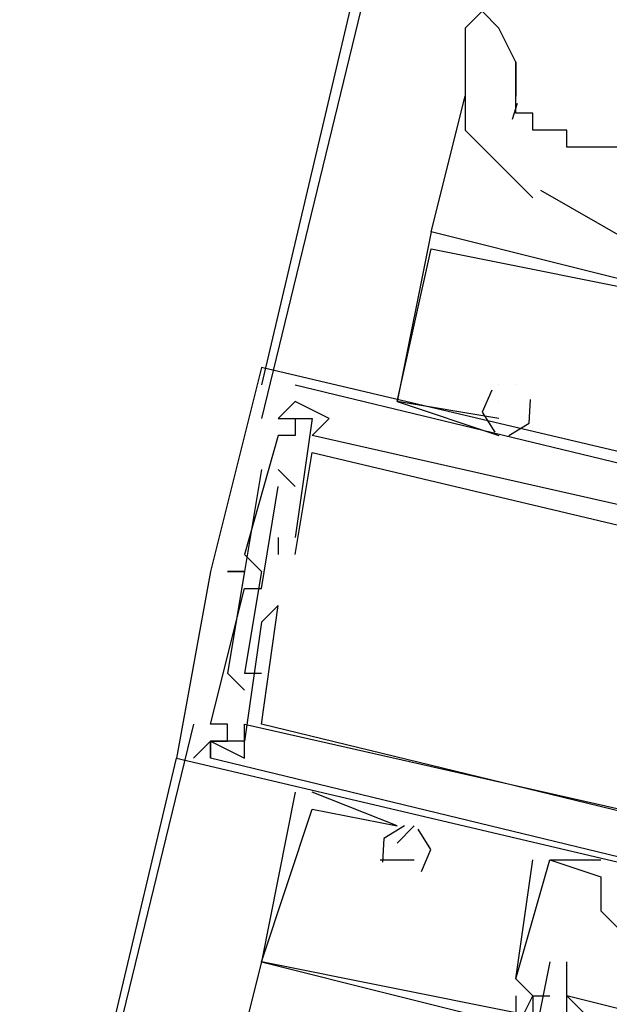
# Model space of a CAD drawing. Header units: feet. Extents: x -79 to 198, y -22 to 181.
# Tile 268 of 287: x 132.437 to 132.9, y 98.078 to 98.851. Entities that reach past the tile are written whole.
import ezdxf

# ---------------------------------------------------------------- set-up
doc = ezdxf.new("R2010")
doc.units = ezdxf.units.FT
doc.layers.add('A-LINEA', color=7, linetype='CONTINUOUS')

msp = doc.modelspace()

# ---------------------------------------------------------------- linework, layer by layer
at = {"layer": 'A-LINEA'}
for p, q in [((134.3733, 105.9511), (132.6267, 98.5644)), ((132.7467, 99.0311), (132.6267, 98.5378)), ((132.8267, 98.7911), (132.8267, 98.8178)), ((132.8267, 98.8178), (132.8267, 98.7911)), ((132.76, 98.6844), (132.7867, 98.7911)), ((132.8277, 98.7852), (132.8236, 98.7728)), ((132.7867, 98.7778), (132.7867, 98.7778)), ((132.846, 98.7172), (132.9394, 98.6634)), ((132.76, 98.6844), (132.76, 98.6844)), ((132.76, 98.6844), (132.76, 98.6844)), ((132.76, 98.6844), (132.76, 98.6844)), ((132.76, 98.6844), (132.76, 98.6844)), ((132.76, 98.6844), (132.76, 98.6844)), ((132.76, 98.6844), (132.76, 98.6844)), ((132.76, 98.6711), (132.76, 98.6711)), ((132.76, 98.6711), (132.76, 98.6711)), ((132.76, 98.6711), (132.76, 98.6711)), ((132.6267, 98.5778), (132.6267, 98.5778)), ((132.6267, 98.5778), (132.6267, 98.5778)), ((132.6267, 98.5778), (132.6267, 98.5778)), ((132.6533, 98.5644), (133.0933, 98.4578)), ((132.6533, 98.5644), (132.6533, 98.5644)), ((132.6533, 98.5644), (133.0933, 98.4578)), ((132.6533, 98.5644), (132.6533, 98.5644)), ((132.6533, 98.5644), (133.0933, 98.4578)), ((132.6533, 98.5644), (132.6533, 98.5644)), ((132.8133, 98.5644), (132.8133, 98.5644)), ((132.8133, 98.5644), (132.8133, 98.5644)), ((132.8133, 98.5644), (132.8133, 98.5644)), ((132.8133, 98.5644), (132.8133, 98.5644)), ((132.8133, 98.5644), (132.8133, 98.5644)), ((132.8133, 98.5644), (132.8133, 98.5644)), ((132.8267, 98.5644), (132.8267, 98.5644)), ((132.8267, 98.5644), (132.8267, 98.5644)), ((132.8267, 98.5644), (132.8267, 98.5644)), ((132.8267, 98.5644), (132.8267, 98.5644)), ((132.8267, 98.5644), (132.8267, 98.5644)), ((132.8267, 98.5644), (132.8267, 98.5644)), ((132.6533, 98.5511), (132.6533, 98.5511)), ((132.6533, 98.5511), (132.6533, 98.5511)), ((132.6533, 98.5511), (132.6533, 98.5511)), ((132.6533, 98.5511), (132.6533, 98.5511)), ((132.6533, 98.5511), (132.6533, 98.5511)), ((132.6533, 98.5511), (132.6533, 98.5511)), ((132.7333, 98.5511), (132.7333, 98.5511)), ((132.7333, 98.5511), (132.7333, 98.5511)), ((132.7333, 98.5511), (132.7333, 98.5511)), ((132.7333, 98.5511), (132.7333, 98.5511)), ((132.7333, 98.5511), (132.7333, 98.5511)), ((132.7333, 98.5511), (132.7333, 98.5511)), ((132.8133, 98.5511), (132.8133, 98.5511)), ((132.8133, 98.5511), (132.8133, 98.5511)), ((132.8133, 98.5511), (132.8133, 98.5511)), ((132.64, 98.5378), (132.64, 98.5378)), ((132.64, 98.5378), (132.64, 98.5378)), ((132.64, 98.5378), (132.64, 98.5378)), ((132.64, 98.5378), (132.64, 98.5378)), ((132.64, 98.5378), (132.64, 98.5378)), ((132.64, 98.5378), (132.64, 98.5378)), ((132.6533, 98.5378), (132.6533, 98.5378)), ((132.6533, 98.5378), (132.6533, 98.5378)), ((132.6533, 98.5378), (132.6533, 98.5378)), ((132.6667, 98.5378), (132.6667, 98.5378)), ((132.6667, 98.5378), (132.6667, 98.5378)), ((132.6667, 98.5378), (132.6667, 98.5378)), ((132.68, 98.5378), (132.68, 98.5378)), ((132.68, 98.5378), (132.68, 98.5378)), ((132.68, 98.5378), (132.68, 98.5378)), ((132.8133, 98.5378), (132.8133, 98.5378)), ((132.8133, 98.5378), (132.8133, 98.5378)), ((132.8133, 98.5378), (132.8133, 98.5378)), ((132.8133, 98.5378), (132.8133, 98.5378)), ((132.8133, 98.5378), (132.8133, 98.5378)), ((132.8133, 98.5378), (132.8133, 98.5378)), ((132.8133, 98.5378), (132.8133, 98.5378)), ((132.8133, 98.5378), (132.8133, 98.5378)), ((132.8133, 98.5378), (132.8133, 98.5378)), ((132.64, 98.5244), (132.64, 98.5244)), ((132.64, 98.5244), (132.64, 98.5244)), ((132.64, 98.5244), (132.64, 98.5244)), ((132.6533, 98.5244), (132.6533, 98.5244)), ((132.6533, 98.5244), (132.6533, 98.5244)), ((132.6533, 98.5244), (132.6533, 98.5244)), ((132.6667, 98.5244), (132.6667, 98.5244)), ((132.6667, 98.5244), (132.6667, 98.5244)), ((132.6667, 98.5244), (132.6667, 98.5244)), ((132.68, 98.5244), (132.68, 98.5244)), ((132.68, 98.5244), (132.68, 98.5244)), ((132.68, 98.5244), (132.68, 98.5244)), ((132.8133, 98.5244), (132.8133, 98.5244)), ((132.8133, 98.5244), (132.8133, 98.5244)), ((132.8133, 98.5244), (132.8133, 98.5244)), ((132.6667, 98.5111), (132.6667, 98.5111)), ((132.6667, 98.5111), (132.6667, 98.5111)), ((132.6667, 98.5111), (132.6667, 98.5111)), ((132.6267, 98.4978), (132.6267, 98.4978)), ((132.6267, 98.4978), (132.6267, 98.4978)), ((132.6267, 98.4978), (132.6267, 98.4978)), ((132.6533, 98.4844), (132.64, 98.4978)), ((132.64, 98.4978), (132.64, 98.4978)), ((132.6533, 98.4844), (132.64, 98.4978)), ((132.64, 98.4978), (132.64, 98.4978)), ((132.6533, 98.4844), (132.64, 98.4978)), ((132.64, 98.4978), (132.64, 98.4978)), ((132.64, 98.4844), (132.64, 98.4844)), ((132.64, 98.4844), (132.64, 98.4844)), ((132.64, 98.4844), (132.64, 98.4844)), ((132.6533, 98.4844), (132.6533, 98.4844)), ((132.6533, 98.4844), (132.6533, 98.4844)), ((132.6533, 98.4844), (132.6533, 98.4844)), ((132.64, 98.4444), (132.64, 98.4311)), ((132.64, 98.4444), (132.64, 98.4444)), ((132.64, 98.4444), (132.64, 98.4311)), ((132.64, 98.4444), (132.64, 98.4444)), ((132.64, 98.4444), (132.64, 98.4311)), ((132.64, 98.4444), (132.64, 98.4444)), ((132.6533, 98.4444), (132.6533, 98.4444)), ((132.6533, 98.4444), (132.6533, 98.4444)), ((132.6533, 98.4444), (132.6533, 98.4444)), ((132.6133, 98.4311), (132.6133, 98.4311)), ((132.6133, 98.4311), (132.6133, 98.4311)), ((132.6133, 98.4311), (132.6133, 98.4311)), ((132.64, 98.4311), (132.64, 98.4311)), ((132.64, 98.4311), (132.64, 98.4311)), ((132.64, 98.4311), (132.64, 98.4311)), ((132.6533, 98.4311), (132.6533, 98.4311)), ((132.6533, 98.4311), (132.6533, 98.4311)), ((132.6533, 98.4311), (132.6533, 98.4311)), ((132.5867, 98.4178), (132.5867, 98.4178)), ((132.5867, 98.4178), (132.5867, 98.4178)), ((132.5867, 98.4178), (132.5867, 98.4178)), ((132.5867, 98.4178), (132.5867, 98.4178)), ((132.5867, 98.4178), (132.5867, 98.4178)), ((132.5867, 98.4178), (132.5867, 98.4178)), ((132.6, 98.4178), (132.6, 98.4178)), ((132.6, 98.4178), (132.6, 98.4178)), ((132.6, 98.4178), (132.6, 98.4178)), ((132.6, 98.4178), (132.6, 98.4178)), ((132.6, 98.4178), (132.6, 98.4178)), ((132.6, 98.4178), (132.6, 98.4178)), ((132.6133, 98.4178), (132.6133, 98.4178)), ((132.6133, 98.4178), (132.6133, 98.4178)), ((132.6133, 98.4178), (132.6133, 98.4178)), ((132.6133, 98.4178), (132.6133, 98.4178)), ((132.6133, 98.4178), (132.6133, 98.4178)), ((132.6133, 98.4178), (132.6133, 98.4178)), ((132.6267, 98.4178), (132.6267, 98.4178)), ((132.6267, 98.4178), (132.6267, 98.4178)), ((132.6267, 98.4178), (132.6267, 98.4178)), ((132.6133, 98.4044), (132.6133, 98.4044)), ((132.6133, 98.4044), (132.6133, 98.4044)), ((132.6133, 98.4044), (132.6133, 98.4044)), ((132.6267, 98.4044), (132.6267, 98.4044)), ((132.6267, 98.4044), (132.6267, 98.4044)), ((132.6267, 98.4044), (132.6267, 98.4044)), ((132.64, 98.3911), (132.64, 98.3911)), ((132.64, 98.3911), (132.64, 98.3911)), ((132.64, 98.3911), (132.64, 98.3911)), ((132.64, 98.3911), (132.64, 98.3911)), ((132.64, 98.3911), (132.64, 98.3911)), ((132.64, 98.3911), (132.64, 98.3911)), ((132.6267, 98.3778), (132.6267, 98.3778)), ((132.6267, 98.3778), (132.6267, 98.3778)), ((132.6267, 98.3778), (132.6267, 98.3778)), ((132.6267, 98.3778), (132.6267, 98.3778)), ((132.6267, 98.3778), (132.6267, 98.3778)), ((132.6267, 98.3778), (132.6267, 98.3778)), ((132.6, 98.3378), (132.6, 98.3378)), ((132.6, 98.3378), (132.6, 98.3378)), ((132.6, 98.3378), (132.6, 98.3378)), ((132.6133, 98.3378), (132.6133, 98.3378)), ((132.6133, 98.3378), (132.6133, 98.3378)), ((132.6133, 98.3378), (132.6133, 98.3378)), ((132.6133, 98.3378), (132.6133, 98.3378)), ((132.6133, 98.3378), (132.6133, 98.3378)), ((132.6133, 98.3378), (132.6133, 98.3378)), ((132.6267, 98.3378), (132.6267, 98.3378)), ((132.6267, 98.3378), (132.6267, 98.3378)), ((132.6267, 98.3378), (132.6267, 98.3378)), ((132.6133, 98.3244), (132.6133, 98.3244)), ((132.6133, 98.3244), (132.6133, 98.3244)), ((132.6133, 98.3244), (132.6133, 98.3244)), ((132.5733, 98.2978), (132.4533, 97.8044)), ((132.5867, 98.2978), (132.5867, 98.2978)), ((132.5867, 98.2978), (132.5867, 98.2978)), ((132.5867, 98.2978), (132.5867, 98.2978)), ((132.6, 98.2978), (132.6, 98.2978)), ((132.6, 98.2978), (132.6, 98.2978)), ((132.6, 98.2978), (132.6, 98.2978)), ((132.6133, 98.2978), (132.6133, 98.2978)), ((132.6133, 98.2978), (132.6133, 98.2978)), ((132.6133, 98.2978), (132.6133, 98.2978)), ((132.6133, 98.2978), (132.6133, 98.2978)), ((132.6133, 98.2978), (132.6133, 98.2978)), ((132.6133, 98.2978), (132.6133, 98.2978)), ((132.6267, 98.2978), (132.6267, 98.2978)), ((132.6267, 98.2978), (132.6267, 98.2978)), ((132.6267, 98.2978), (132.6267, 98.2978)), ((132.6267, 98.2978), (132.6267, 98.2978)), ((132.6267, 98.2978), (132.6267, 98.2978)), ((132.6267, 98.2978), (132.6267, 98.2978)), ((132.5867, 98.2844), (132.5867, 98.2844)), ((132.5867, 98.2844), (132.5867, 98.2844)), ((132.5867, 98.2844), (132.5867, 98.2844)), ((132.5867, 98.2844), (132.5867, 98.2844)), ((132.5867, 98.2844), (132.5867, 98.2844)), ((132.5867, 98.2844), (132.5867, 98.2844)), ((132.5867, 98.2844), (132.5867, 98.2844)), ((132.5867, 98.2844), (132.5867, 98.2844)), ((132.5867, 98.2844), (132.5867, 98.2844)), ((132.5867, 98.2844), (132.5867, 98.2844)), ((132.5867, 98.2844), (132.5867, 98.2844)), ((132.5867, 98.2844), (132.5867, 98.2844)), ((132.5867, 98.2844), (132.5867, 98.2844)), ((132.5867, 98.2844), (132.5867, 98.2844)), ((132.5867, 98.2844), (132.5867, 98.2844)), ((132.6, 98.2844), (132.6, 98.2844)), ((132.6, 98.2844), (132.6, 98.2844)), ((132.6, 98.2844), (132.6, 98.2844)), ((132.6133, 98.2844), (132.6133, 98.2844)), ((132.6133, 98.2844), (132.6133, 98.2844)), ((132.6133, 98.2844), (132.6133, 98.2844)), ((132.6133, 98.2844), (132.6133, 98.2844)), ((132.6133, 98.2844), (132.6133, 98.2844)), ((132.6133, 98.2844), (132.6133, 98.2844)), ((130.8133, 90.8844), (132.56, 98.2711)), ((132.56, 98.2711), (132.56, 98.2711)), ((132.56, 98.2711), (132.56, 98.2711)), ((132.56, 98.2711), (132.56, 98.2711)), ((132.5733, 98.2711), (132.5733, 98.2711)), ((132.5733, 98.2711), (132.5733, 98.2711)), ((132.5733, 98.2711), (132.5733, 98.2711)), ((132.5867, 98.2711), (132.5867, 98.2711)), ((132.5867, 98.2711), (132.5867, 98.2711)), ((132.5867, 98.2711), (132.5867, 98.2711)), ((132.5867, 98.2711), (132.5867, 98.2711)), ((132.5867, 98.2711), (132.5867, 98.2711)), ((132.5867, 98.2711), (132.5867, 98.2711)), ((132.5867, 98.2711), (132.5867, 98.2711)), ((132.5867, 98.2711), (132.5867, 98.2711)), ((132.5867, 98.2711), (132.5867, 98.2711)), ((132.6133, 98.2711), (132.6133, 98.2711)), ((132.6133, 98.2711), (132.6133, 98.2711)), ((132.6133, 98.2711), (132.6133, 98.2711)), ((132.6133, 98.2711), (132.6133, 98.2711)), ((132.6133, 98.2711), (132.6133, 98.2711)), ((132.6133, 98.2711), (132.6133, 98.2711)), ((132.6533, 98.2444), (132.6533, 98.2444)), ((132.6533, 98.2444), (132.6533, 98.2444)), ((132.6533, 98.2444), (132.6533, 98.2444)), ((132.7333, 98.2178), (132.6667, 98.2444)), ((132.6667, 98.2444), (132.6667, 98.2444)), ((132.7333, 98.2178), (132.6667, 98.2444)), ((132.6667, 98.2444), (132.6667, 98.2444)), ((132.7333, 98.2178), (132.6667, 98.2444)), ((132.6667, 98.2444), (132.6667, 98.2444)), ((132.6533, 98.2311), (132.6533, 98.2311)), ((132.6533, 98.2311), (132.6533, 98.2311)), ((132.6533, 98.2311), (132.6533, 98.2311)), ((132.6667, 98.2311), (132.6667, 98.2311)), ((132.6667, 98.2311), (132.6667, 98.2311)), ((132.6667, 98.2311), (132.6667, 98.2311)), ((132.7467, 98.2178), (132.7333, 98.2044)), ((132.7333, 98.2178), (132.7333, 98.2178)), ((132.7333, 98.2178), (132.7333, 98.2178)), ((132.7467, 98.2178), (132.7333, 98.2044)), ((132.7333, 98.2178), (132.7333, 98.2178)), ((132.7333, 98.2178), (132.7333, 98.2178)), ((132.7467, 98.2178), (132.7333, 98.2044)), ((132.7333, 98.2178), (132.7333, 98.2178)), ((132.7333, 98.2178), (132.7333, 98.2178)), ((132.7467, 98.2178), (132.7467, 98.2178)), ((132.7467, 98.2178), (132.7467, 98.2178)), ((132.7467, 98.2178), (132.7467, 98.2178)), ((132.7333, 98.2044), (132.7333, 98.2044)), ((132.7333, 98.2044), (132.7333, 98.2044)), ((132.7333, 98.2044), (132.7333, 98.2044)), ((132.7333, 98.2044), (132.7333, 98.2044)), ((132.7333, 98.2044), (132.7333, 98.2044)), ((132.7333, 98.2044), (132.7333, 98.2044)), ((132.72, 98.1911), (132.7333, 98.1911)), ((132.72, 98.1911), (132.72, 98.1911)), ((132.72, 98.1911), (132.7333, 98.1911)), ((132.72, 98.1911), (132.72, 98.1911)), ((132.72, 98.1911), (132.7333, 98.1911)), ((132.72, 98.1911), (132.72, 98.1911)), ((132.7333, 98.1911), (132.7467, 98.1911)), ((132.7333, 98.1911), (132.7333, 98.1911)), ((132.7333, 98.1911), (132.7467, 98.1911)), ((132.7333, 98.1911), (132.7333, 98.1911)), ((132.7333, 98.1911), (132.7467, 98.1911)), ((132.7333, 98.1911), (132.7333, 98.1911)), ((132.7467, 98.1911), (132.7467, 98.1911)), ((132.7467, 98.1911), (132.7467, 98.1911)), ((132.7467, 98.1911), (132.7467, 98.1911)), ((132.84, 98.1911), (132.84, 98.1911)), ((132.84, 98.1911), (132.84, 98.1911)), ((132.84, 98.1911), (132.84, 98.1911)), ((132.8533, 98.1911), (132.8533, 98.1911)), ((132.8533, 98.1911), (132.8533, 98.1911)), ((132.8533, 98.1911), (132.8533, 98.1911)), ((132.8533, 98.1911), (132.8533, 98.1911)), ((132.8533, 98.1911), (132.8533, 98.1911)), ((132.8533, 98.1911), (132.8533, 98.1911)), ((132.8933, 98.1911), (132.8933, 98.1911)), ((132.8933, 98.1911), (132.8933, 98.1911)), ((132.8933, 98.1911), (132.8933, 98.1911)), ((132.8933, 98.1778), (132.8933, 98.1778)), ((132.8933, 98.1778), (132.8933, 98.1778)), ((132.8933, 98.1778), (132.8933, 98.1778)), ((132.8933, 98.1778), (132.8933, 98.1778)), ((132.8933, 98.1778), (132.8933, 98.1778)), ((132.8933, 98.1778), (132.8933, 98.1778)), ((132.8933, 98.1511), (132.8933, 98.1511)), ((132.8933, 98.1511), (132.8933, 98.1511)), ((132.8933, 98.1511), (132.8933, 98.1511)), ((132.6267, 98.1111), (132.6, 98.0044)), ((132.6267, 98.1111), (132.6267, 98.1111)), ((132.6267, 98.1111), (132.6267, 98.1111)), ((132.6267, 98.1111), (132.6267, 98.1111)), ((132.6267, 98.1111), (132.6267, 98.1111)), ((132.6267, 98.1111), (132.6267, 98.1111)), ((132.6267, 98.1111), (132.6267, 98.1111)), ((132.6267, 98.1111), (132.6267, 98.1111)), ((132.6267, 98.1111), (132.6267, 98.1111)), ((132.6267, 98.1111), (132.6267, 98.1111)), ((132.8533, 98.1111), (132.8533, 98.1111)), ((132.8667, 98.1111), (132.8667, 98.1111)), ((132.8267, 98.0978), (132.8267, 98.0978)), ((132.8267, 98.0978), (132.8267, 98.0978)), ((132.8267, 98.0978), (132.8267, 98.0978)), ((132.8267, 98.0978), (132.8267, 98.0978)), ((132.8267, 98.0978), (132.8267, 98.0978)), ((132.8267, 98.0978), (132.8267, 98.0978)), ((132.8667, 98.0978), (132.8667, 98.0978)), ((132.8267, 98.0844), (132.8267, 98.0844)), ((132.8267, 98.0844), (132.8267, 98.0844)), ((132.8267, 98.0844), (132.8267, 98.0844)), ((132.84, 98.0844), (132.8533, 98.0844)), ((132.84, 98.0844), (132.8533, 98.0844)), ((132.84, 98.0844), (132.8533, 98.0844)), ((132.84, 98.0844), (132.84, 98.0844)), ((132.84, 98.0844), (132.84, 98.0844)), ((132.84, 98.0844), (132.8533, 98.0844)), ((132.84, 98.0844), (132.8533, 98.0844)), ((132.84, 98.0844), (132.8533, 98.0844)), ((132.84, 98.0844), (132.84, 98.0844)), ((132.84, 98.0844), (132.84, 98.0844)), ((132.84, 98.0844), (132.8533, 98.0844)), ((132.84, 98.0844), (132.8533, 98.0844)), ((132.84, 98.0844), (132.8533, 98.0844)), ((132.84, 98.0844), (132.84, 98.0844)), ((132.84, 98.0844), (132.84, 98.0844)), ((132.8667, 98.0844), (132.8667, 98.0844)), ((132.8667, 98.0844), (132.8667, 98.0844))]:
    msp.add_line(p, q, dxfattribs=at)
for points in [[(132.8267, 98.8178), (132.8133, 98.8444), (132.8, 98.8578), (132.7867, 98.8444)], [(132.7867, 98.8444), (132.7867, 98.8178), (132.7867, 98.7644), (132.84, 98.7111)], [(132.9467, 98.7378), (132.9333, 98.7378), (132.9067, 98.7511), (132.8933, 98.7511), (132.88, 98.7511), (132.8667, 98.7511), (132.8667, 98.7644), (132.8533, 98.7644), (132.84, 98.7644), (132.84, 98.7778), (132.8267, 98.7778), (132.8267, 98.7911)], [(132.76, 98.6844), (132.7333, 98.5511), (132.8133, 98.5244)], [(132.76, 98.6844), (132.7333, 98.5511), (132.8133, 98.5244)], [(132.76, 98.6844), (132.7333, 98.5511), (132.8133, 98.5244)], [(132.9733, 98.4978), (132.9333, 98.5111), (132.96, 98.6044), (132.9733, 98.6044), (132.96, 98.6178), (132.96, 98.6044), (132.96, 98.6311), (132.9733, 98.6311), (132.76, 98.6844)], [(132.9733, 98.4978), (132.9333, 98.5111), (132.96, 98.6044), (132.9733, 98.6044), (132.96, 98.6178), (132.96, 98.6044), (132.96, 98.6311), (132.9733, 98.6311), (132.76, 98.6844)], [(132.9733, 98.4978), (132.9333, 98.5111), (132.96, 98.6044), (132.9733, 98.6044), (132.96, 98.6178), (132.96, 98.6044), (132.96, 98.6311), (132.9733, 98.6311), (132.76, 98.6844)], [(132.8133, 98.5378), (132.7333, 98.5511), (132.76, 98.6711), (132.96, 98.6311), (132.9467, 98.6044)], [(132.8133, 98.5378), (132.7333, 98.5511), (132.76, 98.6711), (132.96, 98.6311), (132.9467, 98.6044)], [(132.8133, 98.5378), (132.7333, 98.5511), (132.76, 98.6711), (132.96, 98.6311), (132.9467, 98.6044)], [(133.2933, 98.4044), (133.3067, 98.4044), (133.3067, 98.4178), (132.6267, 98.5778), (132.5867, 98.4178)], [(133.2933, 98.4044), (133.3067, 98.4044), (133.3067, 98.4178), (132.6267, 98.5778), (132.5867, 98.4178)], [(133.2933, 98.4044), (133.3067, 98.4044), (133.3067, 98.4178), (132.6267, 98.5778), (132.5867, 98.4178)], [(132.8076, 98.5601), (132.8001, 98.5429), (132.8101, 98.527)], [(132.8076, 98.5601), (132.8001, 98.5429), (132.8101, 98.527)], [(132.8076, 98.5601), (132.8001, 98.5429), (132.8101, 98.527)], [(132.6533, 98.5511), (132.64, 98.5378), (132.6533, 98.5378), (132.6533, 98.5244), (132.64, 98.5244), (132.6133, 98.4311), (132.6267, 98.4178), (132.6133, 98.3378), (132.6267, 98.3378)], [(132.6533, 98.5511), (132.64, 98.5378), (132.6533, 98.5378), (132.6533, 98.5244), (132.64, 98.5244), (132.6133, 98.4311), (132.6267, 98.4178), (132.6133, 98.3378), (132.6267, 98.3378)], [(132.6533, 98.5511), (132.64, 98.5378), (132.6533, 98.5378), (132.6533, 98.5244), (132.64, 98.5244), (132.6133, 98.4311), (132.6267, 98.4178), (132.6133, 98.3378), (132.6267, 98.3378)], [(132.6667, 98.5244), (132.68, 98.5378), (132.6533, 98.5511), (132.64, 98.5378), (132.6667, 98.5378), (132.6533, 98.4444)], [(132.6667, 98.5244), (132.68, 98.5378), (132.6533, 98.5511), (132.64, 98.5378), (132.6667, 98.5378), (132.6533, 98.4444)], [(132.6667, 98.5244), (132.68, 98.5378), (132.6533, 98.5511), (132.64, 98.5378), (132.6667, 98.5378), (132.6533, 98.4444)], [(132.821, 98.5245), (132.8371, 98.5341), (132.8381, 98.5529)], [(132.821, 98.5245), (132.8371, 98.5341), (132.8381, 98.5529)], [(132.821, 98.5245), (132.8371, 98.5341), (132.8381, 98.5529)], [(133.08, 98.4311), (133.0933, 98.4311), (133.0933, 98.4444), (133.08, 98.4444), (133.08, 98.4311), (132.6667, 98.5244)], [(133.08, 98.4311), (133.0933, 98.4311), (133.0933, 98.4444), (133.08, 98.4444), (133.08, 98.4311), (132.6667, 98.5244)], [(133.08, 98.4311), (133.0933, 98.4311), (133.0933, 98.4444), (133.08, 98.4444), (133.08, 98.4311), (132.6667, 98.5244)], [(132.6533, 98.4311), (132.6667, 98.5111), (133.1733, 98.3911), (133.1467, 98.3111), (133.1467, 98.3111), (133.16, 98.3111), (133.16, 98.3244), (133.1733, 98.3911)], [(132.6533, 98.4311), (132.6667, 98.5111), (133.1733, 98.3911), (133.1467, 98.3111), (133.1467, 98.3111), (133.16, 98.3111), (133.16, 98.3244), (133.1733, 98.3911)], [(132.6533, 98.4311), (132.6667, 98.5111), (133.1733, 98.3911), (133.1467, 98.3111), (133.1467, 98.3111), (133.16, 98.3111), (133.16, 98.3244), (133.1733, 98.3911)], [(132.6267, 98.4978), (132.6133, 98.4178), (132.6, 98.4178)], [(132.6267, 98.4978), (132.6133, 98.4178), (132.6, 98.4178)], [(132.6267, 98.4978), (132.6133, 98.4178), (132.6, 98.4178)], [(132.5733, 98.2711), (132.5867, 98.2844), (132.6, 98.2844), (132.6, 98.2978), (132.5867, 98.2978), (132.6133, 98.4044), (132.6267, 98.4044), (132.64, 98.4844)], [(132.5733, 98.2711), (132.5867, 98.2844), (132.6, 98.2844), (132.6, 98.2978), (132.5867, 98.2978), (132.6133, 98.4044), (132.6267, 98.4044), (132.64, 98.4844)], [(132.5733, 98.2711), (132.5867, 98.2844), (132.6, 98.2844), (132.6, 98.2978), (132.5867, 98.2978), (132.6133, 98.4044), (132.6267, 98.4044), (132.64, 98.4844)], [(132.5867, 98.4178), (132.56, 98.2711), (133.24, 98.1111), (133.2267, 98.1111)], [(132.5867, 98.4178), (132.56, 98.2711), (133.24, 98.1111), (133.2267, 98.1111)], [(132.5867, 98.4178), (132.56, 98.2711), (133.24, 98.1111), (133.2267, 98.1111)], [(132.6, 98.4178), (132.6133, 98.4178), (132.6, 98.3378), (132.6133, 98.3244)], [(132.6, 98.4178), (132.6133, 98.4178), (132.6, 98.3378), (132.6133, 98.3244)], [(132.6, 98.4178), (132.6133, 98.4178), (132.6, 98.3378), (132.6133, 98.3244)], [(133.1333, 98.2711), (133.12, 98.1778), (132.6267, 98.2978), (132.64, 98.3911), (132.6267, 98.3778), (132.6133, 98.2844), (132.5867, 98.2844), (132.5867, 98.2711), (132.5867, 98.2844), (132.6133, 98.2711), (132.6133, 98.2978), (133.0267, 98.2044)], [(133.1333, 98.2711), (133.12, 98.1778), (132.6267, 98.2978), (132.64, 98.3911), (132.6267, 98.3778), (132.6133, 98.2844), (132.5867, 98.2844), (132.5867, 98.2711), (132.5867, 98.2844), (132.6133, 98.2711), (132.6133, 98.2978), (133.0267, 98.2044)], [(133.1333, 98.2711), (133.12, 98.1778), (132.6267, 98.2978), (132.64, 98.3911), (132.6267, 98.3778), (132.6133, 98.2844), (132.5867, 98.2844), (132.5867, 98.2711), (132.5867, 98.2844), (132.6133, 98.2711), (132.6133, 98.2978), (133.0267, 98.2044)], [(133.1333, 98.2711), (133.12, 98.1778), (132.6267, 98.2978), (132.64, 98.3911), (132.6267, 98.3778), (132.6133, 98.2844), (132.5867, 98.2844), (132.5867, 98.2711), (132.5867, 98.2844), (132.6133, 98.2711), (132.6133, 98.2978), (133.0267, 98.2044)], [(133.1333, 98.2711), (133.12, 98.1778), (132.6267, 98.2978), (132.64, 98.3911), (132.6267, 98.3778), (132.6133, 98.2844), (132.5867, 98.2844), (132.5867, 98.2711), (132.5867, 98.2844), (132.6133, 98.2711), (132.6133, 98.2978), (133.0267, 98.2044)], [(133.1333, 98.2711), (133.12, 98.1778), (132.6267, 98.2978), (132.64, 98.3911), (132.6267, 98.3778), (132.6133, 98.2844), (132.5867, 98.2844), (132.5867, 98.2711), (132.5867, 98.2844), (132.6133, 98.2711), (132.6133, 98.2978), (133.0267, 98.2044)], [(133.04, 98.1778), (133.0267, 98.1644), (132.5867, 98.2711)], [(133.04, 98.1778), (133.0267, 98.1644), (132.5867, 98.2711)], [(133.04, 98.1778), (133.0267, 98.1644), (132.5867, 98.2711)], [(132.6533, 98.2444), (132.6267, 98.1111), (132.84, 98.0578)], [(132.6533, 98.2444), (132.6267, 98.1111), (132.84, 98.0578)], [(132.6533, 98.2444), (132.6267, 98.1111), (132.84, 98.0578)], [(132.8267, 98.0844), (132.8267, 98.0711), (132.6267, 98.1111), (132.6667, 98.2311), (132.7333, 98.2178)], [(132.8267, 98.0844), (132.8267, 98.0711), (132.6267, 98.1111), (132.6667, 98.2311), (132.7333, 98.2178)], [(132.8267, 98.0844), (132.8267, 98.0711), (132.6267, 98.1111), (132.6667, 98.2311), (132.7333, 98.2178)], [(132.739, 98.2178), (132.7228, 98.2081), (132.7219, 98.1893)], [(132.739, 98.2178), (132.7228, 98.2081), (132.7219, 98.1893)], [(132.739, 98.2178), (132.7228, 98.2081), (132.7219, 98.1893)], [(132.7524, 98.1821), (132.7599, 98.1993), (132.7498, 98.2152)], [(132.7524, 98.1821), (132.7599, 98.1993), (132.7498, 98.2152)], [(132.7524, 98.1821), (132.7599, 98.1993), (132.7498, 98.2152)], [(132.8267, 98.0578), (132.84, 98.0844), (132.8267, 98.0978), (132.8533, 98.1911), (132.8933, 98.1778), (132.8933, 98.1511), (132.9067, 98.1378), (132.9333, 98.1378), (132.96, 98.1244), (132.9733, 98.1244), (132.9867, 98.1511), (133.0133, 98.1511), (133, 98.0578)], [(132.8267, 98.0978), (132.8267, 98.0978), (132.84, 98.1911)], [(132.8267, 98.0578), (132.84, 98.0844), (132.8267, 98.0978), (132.8533, 98.1911), (132.8933, 98.1778), (132.8933, 98.1511), (132.9067, 98.1378), (132.9333, 98.1378), (132.96, 98.1244), (132.9733, 98.1244), (132.9867, 98.1511), (133.0133, 98.1511), (133, 98.0578)], [(132.8267, 98.0978), (132.8267, 98.0978), (132.84, 98.1911)], [(132.8267, 98.0578), (132.84, 98.0844), (132.8267, 98.0978), (132.8533, 98.1911), (132.8933, 98.1778), (132.8933, 98.1511), (132.9067, 98.1378), (132.9333, 98.1378), (132.96, 98.1244), (132.9733, 98.1244), (132.9867, 98.1511), (133.0133, 98.1511), (133, 98.0578)], [(132.8267, 98.0978), (132.8267, 98.0978), (132.84, 98.1911)], [(132.8533, 98.1911), (132.8533, 98.1911), (132.8933, 98.1911)], [(132.8533, 98.1911), (132.8533, 98.1911), (132.8933, 98.1911)], [(132.8533, 98.1911), (132.8533, 98.1911), (132.8933, 98.1911)], [(132.8533, 98.1111), (132.84, 98.0444), (132.84, 98.0578)], [(132.9867, 98.0844), (132.9733, 98.0844), (132.9733, 98.0578), (132.8667, 98.0844), (132.8667, 98.1111)], [(132.8, 97.8844), (132.84, 98.0444), (132.8533, 98.0444), (132.8533, 98.0711), (132.8667, 98.0711), (132.8667, 98.0844), (132.88, 98.0711), (132.9467, 98.0578), (132.96, 98.0578), (132.96, 98.0444), (132.9733, 98.0444), (132.96, 98.0178), (132.9733, 98.0178), (132.9333, 97.8578), (132.92, 97.8444), (132.92, 97.8711)], [(132.84, 98.0578), (132.8267, 98.0578), (132.84, 98.0844), (132.84, 98.0844), (132.84, 98.0578)], [(132.84, 98.0578), (132.8267, 98.0578), (132.84, 98.0844), (132.84, 98.0844), (132.84, 98.0578)], [(132.84, 98.0578), (132.8267, 98.0578), (132.84, 98.0844), (132.84, 98.0844), (132.84, 98.0578)]]:
    msp.add_lwpolyline(points, dxfattribs=at)

doc.saveas('drawing.dxf')
